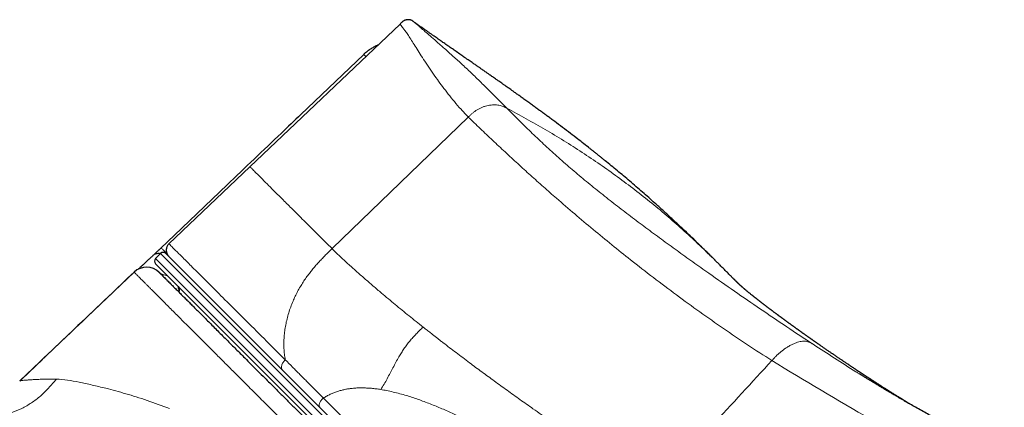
# Model space of a CAD drawing. Header units: millimetres. Extents: x 8 to 1329, y 12 to 1074.
# Tile 193 of 619: x 705 to 759, y 478 to 499. Entities that reach past the tile are written whole.
import ezdxf

# ---------------------------------------------------------------- set-up
doc = ezdxf.new("R2010")
doc.units = ezdxf.units.MM

msp = doc.modelspace()

# ---------------------------------------------------------------- linework, layer by layer
at = {"color": 7, "linetype": 'Continuous', "lineweight": 30}
for p, q in [((726.383, 499.229), (726.383, 499.229)), ((725.673, 499.071), (717.352, 491.161)), ((725.673, 499.071), (725.673, 499.071)), ((720.17, 494.056), (723.642, 497.372)), ((723.643, 497.372), (723.642, 497.372)), ((717.352, 491.161), (712.865, 486.896)), ((713.165, 487.366), (716.083, 490.153)), ((713.172, 487.373), (712.409, 486.644)), ((712.403, 486.355), (712.125, 486.067)), ((712.688, 486.357), (743.513, 455.532)), ((742.942, 454.972), (712.127, 485.787)), ((710.932, 485.319), (710.932, 485.319)), ((712.319, 485.311), (712.329, 485.302)), ((713.401, 484.237), (713.397, 484.234)), ((751.123, 479.679), (751.141, 479.668))]:
    msp.add_line(p, q, dxfattribs=at)
at = {"color": 252, "linetype": 'Continuous', "lineweight": 0}
for p, q in [((729.451, 493.918), (721.899, 486.621)), ((712.125, 486.067), (743.223, 454.969)), ((743.51, 455.247), (712.403, 486.355)), ((704.603, 479.292), (710.932, 485.319)), ((704.603, 479.294), (704.594, 479.287))]:
    msp.add_line(p, q, dxfattribs=at)
at = {"color": 7, "linetype": 'Continuous', "lineweight": 30}
for centre, radius, start, end in [((712.269, 485.928), 0.2, 136, 225), ((712.547, 486.216), 0.2, 45, 136), ((711.622, 484.595), 1, 44.9219, 133.6024), ((713.256, 484.375), 0.2, 315.5, 45)]:
    msp.add_arc(centre, radius, start, end, dxfattribs=at)
at = {"color": 252, "linetype": 'Continuous', "lineweight": 0}
msp.add_arc((714.214, 484.625), 0.858, 184.6531, 203.7436, dxfattribs=at)
at = {"color": 7, "linetype": 'Continuous', "lineweight": 30}
for points, knots in [([(726.379, 499.232), (726.365, 499.241), (726.339, 499.259), (726.295, 499.28), (726.253, 499.294), (726.211, 499.304), (726.171, 499.309), (726.129, 499.312), (726.087, 499.311), (726.042, 499.306), (726.001, 499.298), (725.961, 499.287), (725.918, 499.271), (725.874, 499.25), (725.829, 499.222), (725.78, 499.184), (725.729, 499.131), (725.692, 499.092), (725.673, 499.072)], [0, 0, 0, 0, 0.100021, 0.190305, 0.271012, 0.342326, 0.404419, 0.457479, 0.520712, 0.566229, 0.603372, 0.640173, 0.688544, 0.735906, 0.78378, 0.843121, 0.91529, 1, 1, 1, 1]), ([(743.136, 485.967), (743.13, 485.972), (743.112, 485.99), (743.082, 486.02), (743.046, 486.056), (742.999, 486.103), (742.94, 486.162), (742.866, 486.235), (742.786, 486.314), (742.698, 486.402), (742.594, 486.504), (742.481, 486.615), (742.363, 486.73), (742.25, 486.841), (742.042, 487.043), (741.736, 487.337), (741.397, 487.66), (741.117, 487.924), (740.897, 488.129), (740.673, 488.337), (740.45, 488.543), (740.225, 488.748), (740.003, 488.95), (739.743, 489.184), (739.443, 489.451), (739.1, 489.753), (738.75, 490.056), (738.401, 490.356), (738.054, 490.65), (737.71, 490.937), (737.369, 491.219), (737.101, 491.438), (736.902, 491.599), (736.771, 491.705), (736.634, 491.814), (736.497, 491.924), (736.36, 492.033), (736.228, 492.138), (736.029, 492.295), (735.76, 492.505), (735.395, 492.788), (734.994, 493.095), (734.564, 493.422), (734.21, 493.687), (733.943, 493.885), (733.761, 494.019), (733.579, 494.153), (733.392, 494.29), (733.198, 494.432), (733, 494.576), (732.832, 494.698), (732.695, 494.797), (732.588, 494.874), (732.483, 494.949), (732.376, 495.026), (732.278, 495.096), (732.187, 495.161), (732.103, 495.221), (732.018, 495.281), (731.938, 495.339), (731.865, 495.391), (731.787, 495.446), (731.7, 495.507), (731.597, 495.58), (731.485, 495.66), (731.365, 495.744), (731.251, 495.824), (731.154, 495.892), (731.071, 495.951), (730.99, 496.007), (730.901, 496.07), (730.806, 496.136), (730.715, 496.2), (730.636, 496.256), (730.567, 496.303), (730.502, 496.349), (730.429, 496.399), (730.348, 496.456), (730.264, 496.514), (730.188, 496.568), (730.122, 496.614), (730.062, 496.655), (730.002, 496.697), (729.936, 496.743), (729.861, 496.795), (729.784, 496.848), (729.666, 496.93), (729.486, 497.055), (729.263, 497.209), (729.02, 497.378), (728.796, 497.533), (728.556, 497.7), (728.327, 497.859), (728.137, 497.991), (727.997, 498.089), (727.895, 498.16), (727.783, 498.238), (727.669, 498.318), (727.553, 498.4), (727.434, 498.483), (727.308, 498.572), (727.176, 498.664), (727.036, 498.764), (726.886, 498.87), (726.735, 498.978), (726.586, 499.084), (726.469, 499.167), (726.402, 499.216), (726.383, 499.229)], [0, 0, 0, 0, 0.00111, 0.003632, 0.005928, 0.008295, 0.012985, 0.017518, 0.022831, 0.028717, 0.034979, 0.043242, 0.050841, 0.058008, 0.065335, 0.091357, 0.11722, 0.130796, 0.145015, 0.159218, 0.173389, 0.187522, 0.201611, 0.21534, 0.236335, 0.257675, 0.279202, 0.300947, 0.321967, 0.342785, 0.363562, 0.383924, 0.391272, 0.399372, 0.407568, 0.415775, 0.423989, 0.432043, 0.439429, 0.459492, 0.479822, 0.504229, 0.53005, 0.555316, 0.565968, 0.576514, 0.586871, 0.597478, 0.60887, 0.620442, 0.631728, 0.637971, 0.644049, 0.650114, 0.656126, 0.662405, 0.666988, 0.67187, 0.676821, 0.681622, 0.685688, 0.689461, 0.69504, 0.700624, 0.707201, 0.714394, 0.721243, 0.726779, 0.731104, 0.735579, 0.740692, 0.746434, 0.75195, 0.75648, 0.760121, 0.763752, 0.767696, 0.772643, 0.777765, 0.782187, 0.785871, 0.789147, 0.792415, 0.7962, 0.800664, 0.805341, 0.809439, 0.821106, 0.836263, 0.847945, 0.862985, 0.874942, 0.889341, 0.902377, 0.907602, 0.913331, 0.91997, 0.926743, 0.932818, 0.939914, 0.947106, 0.954358, 0.962468, 0.971206, 0.979942, 0.988437, 0.996694, 1, 1, 1, 1]), ([(724.45, 497.908), (724.432, 497.901), (724.381, 497.879), (724.298, 497.839), (724.201, 497.788), (724.108, 497.733), (724.017, 497.675), (723.929, 497.613), (723.844, 497.549), (723.763, 497.482), (723.696, 497.424), (723.657, 497.386), (723.643, 497.372)], [0, 0, 0, 0, 0.061834, 0.177724, 0.292137, 0.404747, 0.515492, 0.624474, 0.731891, 0.837994, 0.940353, 1, 1, 1, 1]), ([(720.168, 494.054), (719.809, 493.711), (718.445, 492.409), (717.081, 491.106), (716.076, 490.146)], [0, 0, 0, 0, 0.262881, 1, 1, 1, 1]), ([(712.409, 486.644), (712.384, 486.621), (712.35, 486.588), (712.316, 486.556), (712.307, 486.547)], [0, 0, 0, 0, 0.717575, 1, 1, 1, 1]), ([(712.871, 486.9), (712.854, 486.882), (712.82, 486.848), (712.782, 486.79), (712.753, 486.732), (712.733, 486.673), (712.72, 486.615), (712.715, 486.559), (712.715, 486.499), (712.723, 486.445), (712.733, 486.403), (712.74, 486.381), (712.745, 486.368), (712.75, 486.354), (712.757, 486.336), (712.767, 486.314), (712.78, 486.291), (712.794, 486.267), (712.811, 486.242), (712.831, 486.217), (712.852, 486.193), (712.866, 486.18), (712.872, 486.173)], [0, 0, 0, 0, 0.057575, 0.111992, 0.162156, 0.207198, 0.258229, 0.29929, 0.338563, 0.397092, 0.426047, 0.440513, 0.448987, 0.459568, 0.488636, 0.529434, 0.582467, 0.647925, 0.725882, 0.816353, 0.919327, 1, 1, 1, 1]), ([(712.003, 486.26), (711.984, 486.243), (711.942, 486.204), (711.877, 486.143), (711.807, 486.077), (711.734, 486.01), (711.662, 485.943), (711.59, 485.876), (711.52, 485.811), (711.452, 485.749), (711.39, 485.691), (711.331, 485.637), (711.278, 485.587), (711.228, 485.542), (711.19, 485.507), (711.169, 485.488), (711.162, 485.482)], [0, 0, 0, 0, 0.051341, 0.1136116, 0.1852544, 0.2587711, 0.3346867, 0.4134795, 0.495139, 0.5757639, 0.6550353, 0.7330186, 0.8097792, 0.885375, 0.9598466, 1, 1, 1, 1]), ([(711.995, 486.253), (712.019, 486.273), (712.067, 486.314), (712.161, 486.35), (712.267, 486.365), (712.35, 486.365), (712.398, 486.354), (712.405, 486.353)], [0, 0, 0, 0, 0.240363, 0.480575, 0.720717, 0.960855, 1, 1, 1, 1]), ([(712.307, 486.547), (712.292, 486.533), (712.254, 486.497), (712.182, 486.429), (712.094, 486.345), (712.033, 486.288), (712.002, 486.26)], [0, 0, 0, 0, 0.1314005, 0.3486065, 0.6743055, 1, 1, 1, 1]), ([(753.918, 478.009), (753.909, 478.014), (753.888, 478.027), (753.856, 478.046), (753.818, 478.069), (753.774, 478.097), (753.732, 478.122), (753.703, 478.14), (753.677, 478.155), (753.653, 478.17), (753.629, 478.185), (753.607, 478.199), (753.588, 478.21), (753.57, 478.221), (753.551, 478.233), (753.529, 478.247), (753.505, 478.261), (753.482, 478.276), (753.457, 478.291), (753.426, 478.31), (753.389, 478.333), (753.353, 478.355), (753.322, 478.375), (753.291, 478.394), (753.255, 478.417), (753.213, 478.442), (753.173, 478.467), (753.139, 478.489), (753.112, 478.506), (753.087, 478.521), (753.062, 478.537), (753.036, 478.553), (753.009, 478.57), (752.978, 478.59), (752.94, 478.613), (752.905, 478.636), (752.874, 478.655), (752.844, 478.674), (752.807, 478.697), (752.769, 478.722), (752.733, 478.744), (752.706, 478.761), (752.68, 478.777), (752.653, 478.795), (752.621, 478.815), (752.589, 478.835), (752.561, 478.853), (752.531, 478.872), (752.499, 478.893), (752.456, 478.92), (752.411, 478.949), (752.362, 478.98), (752.311, 479.013), (752.26, 479.045), (752.212, 479.076), (752.168, 479.105), (752.124, 479.133), (752.082, 479.16), (752.046, 479.183), (752.016, 479.202), (751.988, 479.22), (751.959, 479.239), (751.927, 479.26), (751.898, 479.279), (751.873, 479.295), (751.849, 479.311), (751.822, 479.328), (751.793, 479.347), (751.766, 479.365), (751.744, 479.379), (751.724, 479.392), (751.701, 479.407), (751.671, 479.427), (751.635, 479.449), (751.601, 479.472), (751.572, 479.491), (751.546, 479.508), (751.519, 479.526), (751.492, 479.543), (751.465, 479.561), (751.44, 479.577), (751.415, 479.593), (751.39, 479.61), (751.361, 479.629), (751.327, 479.651), (751.296, 479.672), (751.27, 479.689), (751.252, 479.7), (751.236, 479.711), (751.218, 479.723), (751.196, 479.737), (751.168, 479.756), (751.136, 479.777), (751.104, 479.799), (751.071, 479.82), (751.035, 479.844), (750.996, 479.87), (750.96, 479.894), (750.926, 479.916), (750.881, 479.946), (750.82, 479.987), (750.758, 480.028), (750.708, 480.061), (750.67, 480.087), (750.632, 480.112), (750.583, 480.145), (750.522, 480.186), (750.453, 480.232), (750.381, 480.281), (750.312, 480.327), (750.233, 480.38), (750.159, 480.43), (750.091, 480.476), (750.033, 480.516), (749.977, 480.554), (749.923, 480.591), (749.87, 480.626), (749.819, 480.661), (749.766, 480.697), (749.68, 480.756), (749.567, 480.833), (749.425, 480.931), (749.28, 481.03), (749.138, 481.128), (749.029, 481.204), (748.959, 481.253), (748.92, 481.28), (748.882, 481.306), (748.844, 481.333), (748.809, 481.357), (748.779, 481.378), (748.75, 481.398), (748.718, 481.421), (748.685, 481.444), (748.655, 481.465), (748.63, 481.483), (748.605, 481.5), (748.579, 481.518), (748.551, 481.538), (748.525, 481.556), (748.503, 481.571), (748.486, 481.584), (748.467, 481.597), (748.442, 481.614), (748.413, 481.634), (748.384, 481.655), (748.357, 481.674), (748.33, 481.693), (748.301, 481.714), (748.268, 481.737), (748.238, 481.758), (748.21, 481.778), (748.185, 481.796), (748.159, 481.814), (748.133, 481.833), (748.104, 481.853), (748.076, 481.873), (748.049, 481.892), (748.025, 481.909), (748.001, 481.926), (747.972, 481.947), (747.94, 481.969), (747.91, 481.991), (747.883, 482.011), (747.855, 482.03), (747.825, 482.052), (747.796, 482.072), (747.771, 482.091), (747.749, 482.106), (747.726, 482.123), (747.699, 482.142), (747.669, 482.163), (747.637, 482.186), (747.607, 482.208), (747.583, 482.226), (747.562, 482.24), (747.541, 482.256), (747.517, 482.273), (747.493, 482.29), (747.472, 482.305), (747.452, 482.319), (747.432, 482.334), (747.411, 482.35), (747.39, 482.364), (747.369, 482.38), (747.346, 482.396), (747.324, 482.413), (747.304, 482.426), (747.285, 482.441), (747.26, 482.459), (747.229, 482.481), (747.199, 482.503), (747.173, 482.522), (747.152, 482.537), (747.133, 482.551), (747.112, 482.566), (747.088, 482.584), (747.062, 482.602), (747.04, 482.619), (747.021, 482.633), (747.003, 482.646), (746.982, 482.661), (746.96, 482.677), (746.941, 482.692), (746.925, 482.703), (746.912, 482.713), (746.897, 482.724), (746.879, 482.737), (746.856, 482.754), (746.828, 482.774), (746.799, 482.796), (746.773, 482.815), (746.751, 482.831), (746.729, 482.847), (746.703, 482.866), (746.675, 482.887), (746.648, 482.907), (746.624, 482.925), (746.602, 482.942), (746.579, 482.958), (746.557, 482.975), (746.538, 482.989), (746.515, 483.006), (746.482, 483.031), (746.439, 483.063), (746.4, 483.092), (746.361, 483.121), (746.318, 483.153), (746.282, 483.18), (746.245, 483.208), (746.206, 483.237), (746.174, 483.261), (746.142, 483.285), (746.106, 483.313), (746.072, 483.338), (746.048, 483.356), (746.022, 483.376), (745.998, 483.395), (745.974, 483.413), (745.956, 483.426), (745.941, 483.438), (745.923, 483.452), (745.904, 483.466), (745.885, 483.481), (745.867, 483.494), (745.849, 483.508), (745.828, 483.525), (745.8, 483.546), (745.771, 483.568), (745.745, 483.589), (745.723, 483.605), (745.703, 483.621), (745.682, 483.637), (745.659, 483.654), (745.639, 483.67), (745.621, 483.684), (745.604, 483.697), (745.584, 483.713), (745.561, 483.731), (745.537, 483.749), (745.515, 483.766), (745.496, 483.781), (745.478, 483.796), (745.457, 483.812), (745.433, 483.831), (745.41, 483.849), (745.393, 483.862), (745.376, 483.876), (745.358, 483.89), (745.339, 483.905), (745.318, 483.922), (745.297, 483.938), (745.28, 483.952), (745.264, 483.964), (745.249, 483.977), (745.233, 483.989), (745.216, 484.003), (745.199, 484.016), (745.183, 484.029), (745.168, 484.041), (745.144, 484.061), (745.107, 484.091), (745.062, 484.127), (745.019, 484.162), (744.977, 484.196), (744.938, 484.228), (744.901, 484.259), (744.871, 484.284), (744.843, 484.307), (744.819, 484.328), (744.796, 484.347), (744.776, 484.364), (744.757, 484.38), (744.739, 484.395), (744.721, 484.411), (744.698, 484.43), (744.675, 484.451), (744.65, 484.472), (744.627, 484.492), (744.609, 484.508), (744.596, 484.52), (744.586, 484.529), (744.576, 484.538), (744.566, 484.547), (744.556, 484.555), (744.547, 484.563), (744.539, 484.57), (744.532, 484.577), (744.524, 484.584), (744.514, 484.593), (744.501, 484.605), (744.486, 484.619), (744.471, 484.633), (744.457, 484.646), (744.444, 484.658), (744.431, 484.67), (744.418, 484.682), (744.405, 484.694), (744.393, 484.706), (744.381, 484.717), (744.37, 484.728), (744.358, 484.739), (744.347, 484.75), (744.335, 484.762), (744.323, 484.773), (744.312, 484.784), (744.301, 484.794), (744.29, 484.806), (744.278, 484.817), (744.267, 484.828), (744.256, 484.839), (744.245, 484.85), (744.234, 484.861), (744.224, 484.87), (744.216, 484.878), (744.21, 484.885), (744.203, 484.891), (744.196, 484.899), (744.188, 484.906), (744.182, 484.912), (744.176, 484.918), (744.172, 484.922), (744.163, 484.931), (744.151, 484.943), (744.134, 484.96), (744.113, 484.982), (744.087, 485.007), (744.057, 485.038), (744.013, 485.082), (743.956, 485.139), (743.883, 485.213), (743.805, 485.292), (743.724, 485.374), (743.643, 485.456), (743.563, 485.537), (743.485, 485.616), (743.39, 485.712), (743.273, 485.829), (743.181, 485.921), (743.134, 485.968)], [0, 0, 0, 0, 0.002089, 0.00464, 0.007255, 0.011058, 0.013903, 0.016165, 0.017579, 0.019375, 0.021279, 0.022807, 0.02399, 0.025237, 0.026569, 0.028072, 0.029756, 0.031482, 0.03291, 0.034976, 0.037841, 0.040355, 0.042286, 0.044135, 0.046559, 0.049621, 0.052333, 0.054506, 0.056353, 0.057682, 0.059414, 0.061283, 0.062726, 0.064639, 0.067322, 0.06979, 0.071409, 0.07329, 0.075636, 0.078435, 0.080552, 0.082293, 0.083634, 0.085334, 0.087502, 0.08953, 0.091267, 0.092733, 0.095012, 0.097286, 0.10059, 0.103394, 0.106387, 0.109949, 0.112493, 0.115095, 0.117921, 0.120454, 0.122651, 0.124486, 0.125843, 0.127681, 0.129815, 0.131646, 0.132936, 0.134391, 0.136049, 0.137895, 0.139561, 0.140877, 0.141893, 0.143164, 0.144948, 0.147455, 0.149502, 0.151128, 0.152712, 0.15434, 0.155989, 0.157619, 0.1591, 0.160571, 0.162041, 0.163748, 0.165805, 0.168108, 0.169436, 0.17041, 0.171273, 0.172363, 0.17368, 0.17521, 0.177474, 0.179388, 0.181105, 0.183342, 0.185832, 0.188044, 0.189976, 0.191803, 0.196258, 0.200867, 0.202853, 0.205187, 0.20766, 0.209685, 0.21396, 0.21856, 0.221775, 0.226749, 0.230786, 0.235838, 0.239792, 0.242786, 0.246177, 0.249704, 0.252399, 0.255522, 0.258683, 0.26195, 0.270827, 0.278788, 0.287535, 0.296811, 0.304645, 0.307356, 0.30963, 0.311751, 0.31427, 0.316668, 0.318151, 0.319877, 0.321915, 0.324115, 0.325968, 0.327494, 0.328928, 0.330562, 0.332391, 0.334062, 0.335368, 0.336316, 0.337346, 0.3389, 0.340873, 0.342788, 0.344458, 0.345892, 0.347839, 0.350082, 0.352046, 0.353642, 0.355377, 0.356885, 0.358543, 0.36037, 0.362362, 0.364124, 0.365502, 0.366943, 0.36888, 0.371142, 0.373146, 0.374841, 0.376522, 0.378579, 0.380793, 0.38236, 0.383643, 0.385178, 0.386968, 0.388989, 0.391272, 0.393489, 0.395119, 0.396248, 0.397729, 0.399513, 0.401171, 0.402601, 0.403803, 0.405366, 0.406837, 0.408266, 0.409641, 0.411368, 0.413073, 0.414351, 0.415404, 0.417267, 0.419684, 0.421988, 0.423736, 0.42523, 0.426611, 0.427949, 0.429708, 0.431933, 0.433568, 0.434766, 0.436015, 0.437609, 0.43944, 0.440929, 0.442035, 0.442962, 0.444004, 0.4454, 0.447113, 0.449285, 0.451806, 0.453843, 0.455314, 0.45705, 0.458967, 0.461367, 0.463719, 0.465477, 0.467128, 0.469152, 0.470982, 0.472484, 0.473805, 0.476563, 0.480876, 0.483896, 0.487155, 0.491028, 0.494019, 0.497513, 0.50092, 0.503674, 0.506725, 0.51016, 0.513197, 0.515896, 0.518045, 0.520444, 0.522729, 0.524511, 0.526246, 0.527757, 0.529699, 0.531924, 0.533734, 0.535124, 0.537461, 0.5404, 0.543745, 0.546741, 0.549118, 0.550943, 0.553366, 0.556181, 0.558538, 0.560536, 0.562329, 0.564571, 0.567553, 0.570675, 0.573296, 0.575579, 0.577839, 0.580585, 0.583672, 0.586655, 0.589048, 0.591301, 0.593615, 0.596308, 0.599505, 0.602532, 0.605032, 0.607358, 0.609688, 0.611953, 0.61472, 0.617586, 0.620273, 0.622645, 0.624819, 0.632592, 0.642287, 0.649966, 0.658072, 0.667778, 0.675581, 0.683459, 0.689784, 0.696508, 0.702696, 0.708351, 0.714087, 0.719717, 0.725677, 0.732272, 0.742611, 0.751906, 0.761046, 0.770239, 0.774258, 0.778307, 0.782771, 0.787346, 0.79192, 0.795513, 0.799105, 0.802697, 0.80624, 0.809528, 0.816546, 0.823798, 0.831054, 0.838235, 0.844176, 0.850719, 0.857308, 0.863892, 0.87047, 0.876806, 0.882596, 0.887159, 0.891698, 0.896203, 0.900639, 0.903725, 0.906995, 0.9104, 0.913763, 0.916722, 0.919442, 0.922148, 0.924851, 0.92762, 0.928966, 0.930415, 0.93197, 0.933578, 0.935195, 0.936695, 0.937732, 0.938575, 0.939555, 0.940861, 0.942499, 0.944468, 0.94677, 0.949405, 0.952373, 0.957988, 0.963306, 0.968352, 0.973159, 0.977762, 0.981474, 0.985102, 0.988732, 0.994273, 1, 1, 1, 1]), ([(710.931, 485.32), (710.452, 484.863), (709.415, 483.875), (707.82, 482.357), (706.188, 480.802), (705.113, 479.778), (704.595, 479.285)], [0, 0, 0, 0, 0.227081, 0.490909, 0.754755, 1, 1, 1, 1]), ([(710.932, 485.319), (710.963, 485.349), (711, 485.383), (711.042, 485.41), (711.048, 485.413)], [0, 0, 0, 0, 0.862394, 1, 1, 1, 1]), ([(712.329, 485.302), (712.33, 485.301), (712.333, 485.298), (712.348, 485.283), (712.371, 485.26), (712.402, 485.229), (712.44, 485.191), (712.493, 485.138), (712.564, 485.067), (712.658, 484.973), (712.757, 484.874), (712.857, 484.774), (712.954, 484.677), (713.073, 484.558), (713.22, 484.411), (713.4, 484.231), (713.583, 484.048), (713.766, 483.865), (713.946, 483.685), (714.136, 483.495), (714.338, 483.293), (714.55, 483.081), (714.772, 482.859), (715.004, 482.627), (715.247, 482.384), (715.503, 482.128), (715.77, 481.861), (716.047, 481.584), (716.315, 481.316), (716.571, 481.06), (716.814, 480.817), (717.097, 480.534), (717.422, 480.209), (717.792, 479.839), (718.137, 479.494), (718.454, 479.177), (718.741, 478.89), (719.074, 478.557), (719.458, 478.173), (719.893, 477.738), (720.291, 477.34), (720.648, 476.983), (720.963, 476.668), (721.323, 476.308), (721.732, 475.899), (722.19, 475.441), (722.612, 475.019), (722.994, 474.637), (723.336, 474.295), (723.73, 473.901), (724.178, 473.453), (724.679, 472.952), (725.151, 472.48), (725.591, 472.04), (726, 471.631), (726.412, 471.219), (726.826, 470.805), (727.243, 470.388), (727.66, 469.971), (728.076, 469.555), (728.496, 469.135), (728.919, 468.712), (729.345, 468.286), (729.769, 467.862), (730.165, 467.466), (730.532, 467.099), (730.872, 466.759), (731.255, 466.376), (731.68, 465.951), (732.147, 465.484), (732.566, 465.065), (732.939, 464.692), (733.267, 464.364), (733.639, 463.992), (734.053, 463.578), (734.505, 463.126), (734.903, 462.728), (735.248, 462.383), (735.542, 462.089), (735.871, 461.76), (736.233, 461.398), (736.624, 461.007), (736.97, 460.661), (737.274, 460.357), (737.539, 460.092), (737.835, 459.796), (738.161, 459.47), (738.51, 459.121), (738.849, 458.782), (739.177, 458.454), (739.486, 458.145), (739.775, 457.856), (740.045, 457.586), (740.279, 457.352), (740.48, 457.151), (740.651, 456.98), (740.838, 456.793), (741.038, 456.593), (741.245, 456.386), (741.424, 456.207), (741.577, 456.054), (741.708, 455.923), (741.84, 455.791), (741.969, 455.662), (742.09, 455.541), (742.195, 455.436), (742.278, 455.353), (742.341, 455.29), (742.388, 455.243), (742.424, 455.207), (742.445, 455.186), (742.456, 455.175), (742.457, 455.174), (742.458, 455.173)], [0, 0, 0, 0, 0.007544, 0.015297, 0.023048, 0.030408, 0.037769, 0.045129, 0.055469, 0.065811, 0.07615, 0.083647, 0.091144, 0.098641, 0.109399, 0.120159, 0.130917, 0.139614, 0.148312, 0.157008, 0.165831, 0.174659, 0.183488, 0.192316, 0.201138, 0.210207, 0.21928, 0.228352, 0.237421, 0.244741, 0.252062, 0.259382, 0.269667, 0.279955, 0.29024, 0.297701, 0.305163, 0.312624, 0.323339, 0.334058, 0.344774, 0.352156, 0.359539, 0.366921, 0.377294, 0.38767, 0.398043, 0.405568, 0.413095, 0.420621, 0.431432, 0.442245, 0.453056, 0.46174, 0.470426, 0.479109, 0.487919, 0.496734, 0.50555, 0.514365, 0.523174, 0.532228, 0.541286, 0.550344, 0.559398, 0.566749, 0.5741, 0.581451, 0.591779, 0.60211, 0.612438, 0.619932, 0.627427, 0.634921, 0.645687, 0.656456, 0.667222, 0.674573, 0.681926, 0.689278, 0.699606, 0.709937, 0.720265, 0.727755, 0.735246, 0.742737, 0.753489, 0.764245, 0.774998, 0.785957, 0.796917, 0.807181, 0.817447, 0.827711, 0.835153, 0.842596, 0.850038, 0.860717, 0.8714, 0.882079, 0.890625, 0.899172, 0.907718, 0.918553, 0.929395, 0.940236, 0.951072, 0.959976, 0.968884, 0.977792, 0.986697, 0.993348, 1, 1, 1, 1]), ([(777.365, 467.401), (777.241, 467.454), (776.994, 467.56), (776.694, 467.688), (776.461, 467.787), (776.296, 467.858), (776.132, 467.927), (775.974, 467.995), (775.824, 468.058), (775.686, 468.117), (775.561, 468.17), (775.449, 468.217), (775.35, 468.259), (775.265, 468.295), (775.192, 468.326), (775.132, 468.351), (775.077, 468.374), (775.014, 468.401), (774.934, 468.435), (774.835, 468.476), (774.722, 468.524), (774.595, 468.577), (774.455, 468.637), (774.3, 468.702), (774.136, 468.77), (773.965, 468.842), (773.787, 468.917), (773.6, 468.995), (773.412, 469.074), (773.227, 469.152), (772.994, 469.249), (772.719, 469.364), (772.405, 469.495), (772.108, 469.619), (771.847, 469.727), (771.619, 469.822), (771.423, 469.904), (771.236, 469.982), (771.041, 470.063), (770.829, 470.151), (770.594, 470.249), (770.344, 470.353), (770.081, 470.462), (769.805, 470.577), (769.554, 470.682), (769.333, 470.774), (769.149, 470.851), (768.971, 470.925), (768.803, 470.995), (768.646, 471.061), (768.502, 471.121), (768.385, 471.17), (768.292, 471.209), (768.22, 471.239), (768.154, 471.267), (768.092, 471.293), (768.038, 471.315), (767.996, 471.333), (767.967, 471.345), (767.947, 471.353), (767.924, 471.363), (767.889, 471.378), (767.836, 471.4), (767.769, 471.428), (767.686, 471.463), (767.588, 471.504), (767.478, 471.551), (767.355, 471.602), (767.222, 471.659), (767.074, 471.721), (766.914, 471.789), (766.746, 471.86), (766.571, 471.934), (766.393, 472.009), (766.212, 472.086), (766.032, 472.163), (765.855, 472.238), (765.68, 472.313), (765.462, 472.407), (765.201, 472.518), (764.901, 472.648), (764.579, 472.787), (764.236, 472.936), (763.876, 473.093), (763.531, 473.245), (763.199, 473.392), (762.879, 473.534), (762.572, 473.671), (762.282, 473.802), (762.026, 473.917), (761.802, 474.019), (761.608, 474.108), (761.421, 474.193), (761.189, 474.3), (760.903, 474.433), (760.558, 474.594), (760.201, 474.762), (759.829, 474.939), (759.442, 475.125), (759.041, 475.319), (758.628, 475.521), (758.203, 475.732), (757.765, 475.951), (757.316, 476.178), (756.896, 476.394), (756.511, 476.594), (756.168, 476.774), (755.835, 476.951), (755.513, 477.124), (755.202, 477.292), (754.884, 477.466), (754.562, 477.645), (754.237, 477.827), (753.926, 478.003), (753.676, 478.147), (753.482, 478.259), (753.342, 478.341), (753.209, 478.418), (753.086, 478.49), (752.981, 478.552), (752.893, 478.604), (752.821, 478.647), (752.755, 478.686), (752.691, 478.723), (752.63, 478.76), (752.567, 478.798), (752.499, 478.838), (752.424, 478.883), (752.34, 478.933), (752.248, 478.989), (752.147, 479.05), (752.04, 479.115), (751.927, 479.183), (751.809, 479.255), (751.682, 479.333), (751.57, 479.402), (751.475, 479.46), (751.401, 479.505), (751.329, 479.55), (751.265, 479.59), (751.212, 479.622), (751.171, 479.648), (751.14, 479.667), (751.128, 479.675), (751.122, 479.678)], [0, 0, 0, 0, 0.013386, 0.026487, 0.032564, 0.038579, 0.04453, 0.050403, 0.055913, 0.060948, 0.065509, 0.069596, 0.073209, 0.076348, 0.078969, 0.081133, 0.082953, 0.084997, 0.088103, 0.091721, 0.095849, 0.100489, 0.105639, 0.1113, 0.117472, 0.123579, 0.130115, 0.137066, 0.144029, 0.150818, 0.157432, 0.169575, 0.181082, 0.191954, 0.20219, 0.209787, 0.216991, 0.223804, 0.230331, 0.238473, 0.247123, 0.256281, 0.265947, 0.276122, 0.286805, 0.293581, 0.300508, 0.30713, 0.313318, 0.319073, 0.324394, 0.329282, 0.332077, 0.334708, 0.337174, 0.339475, 0.341544, 0.343098, 0.344153, 0.34473, 0.345332, 0.346711, 0.348652, 0.351155, 0.35422, 0.357846, 0.362035, 0.366499, 0.371463, 0.376927, 0.38289, 0.389353, 0.395661, 0.402376, 0.409171, 0.415872, 0.42248, 0.428994, 0.435415, 0.446942, 0.458155, 0.469053, 0.483154, 0.496691, 0.509663, 0.522069, 0.534266, 0.545863, 0.556859, 0.567255, 0.575001, 0.582378, 0.589383, 0.59628, 0.608987, 0.622194, 0.6359, 0.650107, 0.66512, 0.680653, 0.696708, 0.713283, 0.730379, 0.747995, 0.766132, 0.77992, 0.793526, 0.806728, 0.819525, 0.831916, 0.843904, 0.857512, 0.870558, 0.883043, 0.894967, 0.900821, 0.90653, 0.911963, 0.916943, 0.921468, 0.924706, 0.927662, 0.930339, 0.932761, 0.935396, 0.937826, 0.940584, 0.943691, 0.947147, 0.950951, 0.955115, 0.959752, 0.964217, 0.969063, 0.974292, 0.979901, 0.982849, 0.985892, 0.988951, 0.991722, 0.99419, 0.996373, 0.998296, 1, 1, 1, 1])]:
    msp.add_open_spline(points, degree=3, knots=knots, dxfattribs=at)
at = {"color": 252, "linetype": 'Continuous', "lineweight": 0}
for points, knots in [([(731.594, 494.397), (731.399, 494.593), (731.009, 494.985), (730.435, 495.558), (729.873, 496.111), (729.325, 496.631), (728.802, 497.115), (728.309, 497.559), (727.872, 497.945), (727.494, 498.275), (727.177, 498.551), (726.907, 498.784), (726.69, 498.97), (726.531, 499.106), (726.432, 499.189), (726.386, 499.228), (726.383, 499.229), (726.383, 499.229)], [0, 0, 0, 0, 0.075082, 0.15017, 0.225242, 0.300328, 0.375419, 0.450484, 0.525543, 0.591251, 0.656951, 0.722628, 0.788333, 0.854027, 0.9197, 0.985407, 1, 1, 1, 1]), ([(725.673, 499.071), (725.675, 499.066), (725.677, 499.056), (725.724, 498.991), (725.803, 498.887), (725.917, 498.742), (726.056, 498.55), (726.215, 498.306), (726.397, 498.016), (726.605, 497.683), (726.84, 497.312), (727.105, 496.905), (727.401, 496.466), (727.709, 496.03), (728.021, 495.603), (728.332, 495.193), (728.671, 494.772), (729.038, 494.345), (729.314, 494.06), (729.451, 493.918)], [0, 0, 0, 0, 0.060055, 0.122718, 0.185382, 0.248048, 0.310706, 0.373362, 0.436026, 0.498693, 0.561357, 0.624019, 0.686677, 0.749334, 0.799472, 0.849615, 0.899746, 0.949867, 1, 1, 1, 1]), ([(723.781, 497.273), (723.774, 497.279), (723.751, 497.299), (723.72, 497.325), (723.688, 497.35), (723.665, 497.367), (723.649, 497.375), (723.645, 497.373), (723.643, 497.372)], [0, 0, 0, 0, 0.086851, 0.273145, 0.459439, 0.645732, 0.832026, 1, 1, 1, 1]), ([(731.594, 494.397), (731.56, 494.415), (731.493, 494.45), (731.386, 494.498), (731.27, 494.538), (731.144, 494.569), (731.008, 494.587), (730.862, 494.593), (730.709, 494.583), (730.553, 494.56), (730.395, 494.521), (730.239, 494.468), (730.087, 494.401), (729.943, 494.321), (729.808, 494.231), (729.682, 494.132), (729.564, 494.026), (729.489, 493.954), (729.451, 493.918)], [0, 0, 0, 0, 0.057321, 0.11581, 0.176167, 0.238686, 0.303305, 0.369653, 0.437109, 0.504907, 0.572243, 0.638399, 0.702851, 0.76535, 0.825947, 0.884942, 0.942787, 1, 1, 1, 1]), ([(748.552, 481.322), (748.064, 481.644), (747.088, 482.289), (745.636, 483.271), (744.197, 484.261), (742.95, 485.133), (741.889, 485.885), (741.012, 486.515), (740.144, 487.147), (739.286, 487.78), (738.44, 488.415), (737.608, 489.052), (736.791, 489.694), (735.991, 490.343), (735.208, 490.998), (734.45, 491.66), (733.712, 492.331), (732.995, 493.01), (732.288, 493.702), (731.825, 494.166), (731.594, 494.397)], [0, 0, 0, 0, 0.0784, 0.1568, 0.2352, 0.313601, 0.362881, 0.412161, 0.46144, 0.51072, 0.560001, 0.609282, 0.658561, 0.707839, 0.75712, 0.8064, 0.8548, 0.9032, 0.951599, 1, 1, 1, 1]), ([(743.134, 485.968), (742.568, 486.518), (741.434, 487.618), (739.623, 489.157), (737.736, 490.612), (735.766, 491.971), (733.725, 493.244), (732.304, 494.013), (731.594, 494.397)], [0, 0, 0, 0, 0.166293, 0.332997, 0.499729, 0.666489, 0.833256, 1, 1, 1, 1]), ([(729.451, 493.918), (729.671, 493.703), (730.112, 493.274), (730.797, 492.626), (731.488, 491.978), (732.188, 491.332), (732.896, 490.688), (733.612, 490.047), (734.426, 489.331), (735.341, 488.542), (736.361, 487.683), (737.394, 486.835), (738.507, 485.944), (739.701, 485.016), (740.98, 484.054), (742.276, 483.111), (743.59, 482.19), (744.918, 481.289), (745.818, 480.709), (746.268, 480.419)], [0, 0, 0, 0, 0.044799, 0.089599, 0.1344, 0.1792, 0.224, 0.268801, 0.313601, 0.3752, 0.436799, 0.4984, 0.560001, 0.633334, 0.706666, 0.78, 0.853334, 0.926667, 1, 1, 1, 1]), ([(717.36, 491.153), (717.358, 491.155), (717.348, 491.165), (717.407, 491.106), (717.538, 490.975), (717.751, 490.762), (718.036, 490.477), (718.392, 490.121), (718.817, 489.697), (719.309, 489.206), (719.864, 488.652), (720.481, 488.035), (721.154, 487.364), (721.651, 486.868), (721.899, 486.621)], [0, 0, 0, 0, 0.027596, 0.116211, 0.204743, 0.29321, 0.381648, 0.470072, 0.558481, 0.646868, 0.735218, 0.823522, 0.911778, 1, 1, 1, 1]), ([(712.408, 486.643), (712.412, 486.645), (712.42, 486.647), (712.455, 486.624), (712.506, 486.584), (712.575, 486.525), (712.655, 486.452), (712.717, 486.393), (712.746, 486.365)], [0, 0, 0, 0, 0.16949, 0.338859, 0.508171, 0.677481, 0.846831, 1, 1, 1, 1]), ([(712.879, 486.882), (712.881, 486.88), (712.886, 486.874), (713.066, 486.693), (713.393, 486.366), (713.866, 485.894), (714.472, 485.288), (715.207, 484.555), (716.062, 483.7), (717.035, 482.729), (718.111, 481.656), (718.908, 480.86), (719.307, 480.463)], [0, 0, 0, 0, 0.0768481, 0.1796293, 0.282316, 0.3849697, 0.4876008, 0.5901879, 0.6927045, 0.7951461, 0.8975566, 1, 1, 1, 1]), ([(719.307, 480.463), (719.29, 480.567), (719.257, 480.776), (719.233, 481.093), (719.227, 481.414), (719.242, 481.739), (719.276, 482.067), (719.33, 482.398), (719.403, 482.729), (719.495, 483.059), (719.606, 483.387), (719.727, 483.695), (719.856, 483.982), (719.992, 484.25), (720.14, 484.513), (720.298, 484.768), (720.465, 485.014), (720.632, 485.241), (720.799, 485.452), (720.966, 485.65), (721.14, 485.847), (721.317, 486.038), (721.5, 486.227), (721.693, 486.421), (721.829, 486.553), (721.899, 486.621)], [0, 0, 0, 0, 0.049641, 0.099181, 0.148765, 0.198538, 0.248643, 0.299433, 0.34993, 0.400283, 0.450642, 0.501157, 0.543169, 0.585358, 0.627842, 0.66911, 0.709827, 0.750104, 0.784008, 0.818989, 0.855098, 0.889779, 0.92402, 0.960755, 1, 1, 1, 1]), ([(721.899, 486.621), (722.042, 486.481), (722.33, 486.201), (722.779, 485.787), (723.236, 485.376), (723.698, 484.967), (724.167, 484.561), (724.732, 484.08), (725.397, 483.525), (726.164, 482.897), (726.686, 482.481), (726.946, 482.274)], [0, 0, 0, 0, 0.093348, 0.186663, 0.279991, 0.373338, 0.466688, 0.560031, 0.706691, 0.853342, 1, 1, 1, 1]), ([(710.932, 485.319), (710.932, 485.32), (710.931, 485.32), (710.939, 485.312), (710.948, 485.302), (710.953, 485.297)], [0, 0, 0, 0, 0.237194, 0.618595, 1, 1, 1, 1]), ([(742.475, 453.776), (742.474, 453.777), (742.473, 453.778), (742.461, 453.791), (742.434, 453.817), (742.387, 453.864), (742.323, 453.928), (742.242, 454.009), (742.145, 454.107), (742.03, 454.221), (741.899, 454.353), (741.751, 454.5), (741.586, 454.665), (741.421, 454.83), (741.261, 454.991), (741.109, 455.142), (740.949, 455.302), (740.781, 455.47), (740.604, 455.647), (740.42, 455.831), (740.229, 456.022), (740.031, 456.22), (739.825, 456.426), (739.612, 456.639), (739.393, 456.858), (739.167, 457.084), (738.934, 457.318), (738.691, 457.56), (738.44, 457.811), (738.18, 458.072), (737.913, 458.338), (737.64, 458.612), (737.36, 458.892), (737.074, 459.177), (736.784, 459.467), (736.489, 459.762), (736.188, 460.063), (735.882, 460.369), (735.572, 460.679), (735.258, 460.993), (734.939, 461.312), (734.613, 461.639), (734.279, 461.972), (733.94, 462.312), (733.596, 462.655), (733.249, 463.003), (732.897, 463.354), (732.543, 463.709), (732.186, 464.065), (731.828, 464.423), (731.466, 464.785), (731.102, 465.149), (730.737, 465.514), (730.371, 465.88), (730.002, 466.249), (729.584, 466.667), (729.116, 467.136), (728.597, 467.655), (728.075, 468.176), (727.551, 468.7), (727.025, 469.226), (726.498, 469.753), (725.971, 470.281), (725.443, 470.808), (724.917, 471.335), (724.438, 471.813), (724.009, 472.242), (723.629, 472.622), (723.251, 473), (722.876, 473.376), (722.502, 473.749), (722.132, 474.119), (721.767, 474.485), (721.405, 474.846), (721.046, 475.205), (720.692, 475.559), (720.342, 475.909), (719.997, 476.255), (719.655, 476.596), (719.316, 476.935), (718.98, 477.271), (718.648, 477.603), (718.321, 477.93), (718, 478.252), (717.683, 478.568), (717.372, 478.879), (717.069, 479.182), (716.772, 479.48), (716.48, 479.771), (716.195, 480.056), (715.918, 480.334), (715.647, 480.605), (715.382, 480.869), (715.09, 481.162), (714.774, 481.477), (714.438, 481.813), (714.116, 482.135), (713.807, 482.444), (713.512, 482.739), (713.231, 483.02), (712.965, 483.286), (712.714, 483.537), (712.478, 483.773), (712.278, 483.974), (712.109, 484.142), (711.968, 484.283), (711.836, 484.415), (711.713, 484.538), (711.599, 484.653), (711.493, 484.758), (711.397, 484.854), (711.311, 484.941), (711.232, 485.019), (711.163, 485.088), (711.103, 485.148), (711.052, 485.199), (711.01, 485.242), (710.979, 485.272), (710.958, 485.294), (710.944, 485.308), (710.935, 485.317), (710.933, 485.318), (710.932, 485.319)], [0, 0, 0, 0, 0.0066649, 0.0133328, 0.02373, 0.0341387, 0.044566, 0.0549933, 0.0654658, 0.0759383, 0.0864216, 0.096905, 0.1074341, 0.1179632, 0.1256905, 0.1334224, 0.1411196, 0.1488167, 0.156532, 0.1642472, 0.1718655, 0.1794838, 0.1871194, 0.194755, 0.2023154, 0.2098759, 0.2174532, 0.2250306, 0.2328069, 0.2405879, 0.2483342, 0.2560804, 0.2638452, 0.27161, 0.2792779, 0.2869457, 0.2946312, 0.3023166, 0.3099269, 0.3175372, 0.3251646, 0.332792, 0.3405743, 0.3483612, 0.3561136, 0.363866, 0.3716373, 0.3794087, 0.3870843, 0.3947598, 0.402454, 0.4101481, 0.417768, 0.4253878, 0.4330251, 0.4406625, 0.451225, 0.4617989, 0.4723918, 0.4829847, 0.4936242, 0.5042637, 0.5149155, 0.5255673, 0.5362664, 0.5469655, 0.5547797, 0.5625984, 0.570382, 0.5781655, 0.5859674, 0.5937693, 0.6014739, 0.6091785, 0.6169014, 0.6246243, 0.6322725, 0.6399208, 0.6475873, 0.6552539, 0.6630032, 0.6707573, 0.6784767, 0.6861962, 0.693934, 0.7016718, 0.7093132, 0.7169545, 0.7246138, 0.732273, 0.7398579, 0.7474428, 0.7550454, 0.7626481, 0.7732268, 0.7838175, 0.7944282, 0.8050389, 0.8156966, 0.8263544, 0.8370242, 0.847694, 0.8584112, 0.8691284, 0.87691, 0.8846961, 0.8924472, 0.9001982, 0.9079673, 0.9157364, 0.9234077, 0.9310789, 0.9387675, 0.946456, 0.9540689, 0.9616817, 0.9693117, 0.9769417, 0.982758, 0.9885743, 0.9943985, 1, 1, 1, 1]), ([(712.782, 485.132), (712.76, 485.135), (712.697, 485.144), (712.61, 485.162), (712.524, 485.186), (712.456, 485.212), (712.395, 485.242), (712.365, 485.268), (712.35, 485.281)], [0, 0, 0, 0, 0.121752, 0.350023, 0.51117, 0.672694, 0.835897, 1, 1, 1, 1]), ([(726.946, 482.274), (726.882, 482.211), (726.753, 482.087), (726.563, 481.897), (726.379, 481.701), (726.204, 481.498), (726.039, 481.288), (725.884, 481.072), (725.74, 480.852), (725.59, 480.603), (725.436, 480.326), (725.276, 480.022), (725.118, 479.717), (724.957, 479.414), (724.788, 479.112), (724.664, 478.914), (724.601, 478.816)], [0, 0, 0, 0, 0.062484, 0.125056, 0.187563, 0.250008, 0.312528, 0.375045, 0.437537, 0.49998, 0.583291, 0.666732, 0.749968, 0.833304, 0.916749, 1, 1, 1, 1]), ([(739.619, 473.191), (739.306, 473.406), (738.68, 473.835), (737.737, 474.49), (736.788, 475.143), (735.84, 475.797), (734.896, 476.449), (733.959, 477.1), (733.098, 477.703), (732.312, 478.26), (731.599, 478.771), (730.895, 479.28), (730.2, 479.789), (729.616, 480.222), (729.14, 480.579), (728.774, 480.857), (728.411, 481.132), (728.119, 481.358), (727.893, 481.532), (727.739, 481.652), (727.59, 481.767), (727.464, 481.866), (727.356, 481.95), (727.263, 482.023), (727.165, 482.101), (727.059, 482.185), (726.985, 482.243), (726.946, 482.274)], [0, 0, 0, 0, 0.072336, 0.144631, 0.216973, 0.289295, 0.361677, 0.433765, 0.505625, 0.562071, 0.618564, 0.674572, 0.730184, 0.786115, 0.816892, 0.846996, 0.876615, 0.906831, 0.920168, 0.933203, 0.945698, 0.957633, 0.965153, 0.97294, 0.981203, 0.990153, 1, 1, 1, 1]), ([(746.268, 480.419), (746.305, 480.46), (746.382, 480.543), (746.502, 480.668), (746.633, 480.793), (746.776, 480.916), (746.931, 481.035), (747.094, 481.146), (747.263, 481.247), (747.435, 481.335), (747.6, 481.404), (747.755, 481.453), (747.898, 481.483), (748.032, 481.495), (748.156, 481.489), (748.269, 481.466), (748.371, 481.428), (748.465, 481.378), (748.523, 481.341), (748.552, 481.322)], [0, 0, 0, 0, 0.056551, 0.11491, 0.17609, 0.240391, 0.30752, 0.375468, 0.444388, 0.513121, 0.580545, 0.638903, 0.695107, 0.749083, 0.801088, 0.851639, 0.901346, 0.950713, 1, 1, 1, 1]), ([(748.552, 481.322), (748.947, 481.066), (749.736, 480.553), (750.586, 480.009), (751.043, 479.728), (751.101, 479.693)], [0, 0, 0, 0, 0.465812, 0.932144, 1, 1, 1, 1]), ([(719.307, 480.463), (719.264, 480.415), (719.198, 480.342), (719.139, 480.232), (719.107, 480.148), (719.093, 480.067), (719.097, 479.973), (719.13, 479.925), (719.151, 479.894)], [0, 0, 0, 0, 0.239119, 0.368145, 0.500002, 0.631859, 0.760884, 1, 1, 1, 1]), ([(719.307, 480.463), (719.441, 480.327), (719.709, 480.057), (720.123, 479.642), (720.545, 479.219), (720.974, 478.788), (721.267, 478.494), (721.413, 478.347)], [0, 0, 0, 0, 0.1998998, 0.399711, 0.5995688, 0.7996154, 1, 1, 1, 1]), ([(746.268, 480.419), (745.161, 479.214), (742.947, 476.802), (740.728, 474.395), (739.619, 473.191)], [0, 0, 0, 0, 0.5, 1, 1, 1, 1]), ([(848.541, 409.623), (847.767, 410.42), (846.219, 412.012), (843.836, 414.421), (841.379, 416.845), (838.815, 419.311), (836.464, 421.514), (834.395, 423.438), (832.652, 425.055), (830.913, 426.667), (829.011, 428.427), (826.978, 430.302), (824.844, 432.256), (822.294, 434.569), (819.374, 437.199), (816.083, 440.1), (812.824, 442.965), (809.59, 445.895), (806.317, 448.786), (802.915, 451.521), (798.708, 454.537), (793.626, 457.696), (787.665, 460.921), (781.597, 463.875), (775.466, 466.609), (769.35, 469.169), (763.301, 471.642), (757.401, 474.205), (751.707, 477.106), (748.081, 479.315), (746.268, 480.419)], [0, 0, 0, 0, 0.025002, 0.049997, 0.075008, 0.099994, 0.124987, 0.140606, 0.156225, 0.171856, 0.187472, 0.208283, 0.229134, 0.249954, 0.285663, 0.321375, 0.357097, 0.392814, 0.428532, 0.464249, 0.499967, 0.555963, 0.611971, 0.667972, 0.72398, 0.779986, 0.834993, 0.889998, 0.944997, 1, 1, 1, 1]), ([(702.362, 477.282), (702.567, 477.286), (702.973, 477.296), (703.575, 477.374), (704.159, 477.529), (704.721, 477.758), (705.253, 478.066), (705.752, 478.442), (706.208, 478.892), (706.485, 479.224), (706.626, 479.393)], [0, 0, 0, 0, 0.127981, 0.252701, 0.376842, 0.500571, 0.624287, 0.748309, 0.87236, 1, 1, 1, 1]), ([(706.626, 479.393), (706.509, 479.394), (706.276, 479.397), (705.953, 479.388), (705.658, 479.377), (705.397, 479.366), (705.168, 479.352), (704.974, 479.338), (704.817, 479.324), (704.702, 479.312), (704.627, 479.302), (704.61, 479.296), (704.602, 479.294)], [0, 0, 0, 0, 0.100092, 0.199932, 0.299741, 0.399734, 0.499806, 0.599848, 0.699909, 0.800064, 0.900224, 1, 1, 1, 1]), ([(706.626, 479.393), (706.831, 479.38), (707.24, 479.353), (707.887, 479.22), (708.597, 479.069), (709.452, 478.867), (710.463, 478.59), (711.642, 478.224), (712.482, 477.918), (712.903, 477.766)], [0, 0, 0, 0, 0.125021, 0.2500309, 0.3750094, 0.5000092, 0.6667108, 0.8334094, 1, 1, 1, 1]), ([(724.601, 478.816), (724.515, 478.829), (724.344, 478.855), (724.083, 478.882), (723.819, 478.9), (723.552, 478.907), (723.283, 478.901), (723.035, 478.883), (722.809, 478.854), (722.605, 478.818), (722.402, 478.77), (722.2, 478.711), (721.999, 478.639), (721.8, 478.553), (721.605, 478.456), (721.48, 478.38), (721.417, 478.343)], [0, 0, 0, 0, 0.0838594, 0.1675225, 0.2509968, 0.3343321, 0.4175849, 0.5006635, 0.5628254, 0.6248815, 0.6869045, 0.749019, 0.8114017, 0.8741155, 0.9370293, 1, 1, 1, 1]), ([(724.601, 478.816), (724.709, 478.796), (724.941, 478.753), (725.294, 478.675), (725.658, 478.586), (726.01, 478.486), (726.346, 478.379), (726.675, 478.265), (727.002, 478.145), (727.443, 477.977), (727.987, 477.755), (728.628, 477.472), (729.543, 477.048), (730.227, 476.701), (730.707, 476.457)], [0, 0, 0, 0, 0.047622, 0.102381, 0.15873, 0.212666, 0.264883, 0.316939, 0.369759, 0.422808, 0.531892, 0.638838, 0.746338, 1, 1, 1, 1]), ([(721.414, 478.347), (721.371, 478.3), (721.306, 478.228), (721.242, 478.125), (721.205, 478.047), (721.185, 477.975), (721.177, 477.893), (721.2, 477.855), (721.215, 477.83)], [0, 0, 0, 0, 0.239287, 0.368173, 0.499829, 0.63151, 0.760468, 1, 1, 1, 1]), ([(721.418, 478.342), (721.912, 477.847), (722.899, 476.86), (724.453, 475.299), (726.047, 473.7), (727.672, 472.07), (729.307, 470.431), (730.933, 468.803), (732.532, 467.202), (734.086, 465.647), (735.579, 464.155), (736.992, 462.744), (738.312, 461.426), (739.523, 460.219), (740.612, 459.133), (741.574, 458.175), (742.391, 457.362), (743.044, 456.712), (743.541, 456.219), (743.866, 455.896), (744.024, 455.74), (744.01, 455.755), (744.006, 455.759)], [0, 0, 0, 0, 0.051463, 0.102627, 0.153767, 0.205105, 0.256472, 0.307728, 0.359037, 0.410407, 0.461625, 0.512934, 0.564366, 0.615606, 0.666892, 0.718287, 0.769481, 0.820737, 0.872171, 0.923428, 0.974695, 1, 1, 1, 1])]:
    msp.add_open_spline(points, degree=3, knots=knots, dxfattribs=at)

doc.saveas('drawing.dxf')
